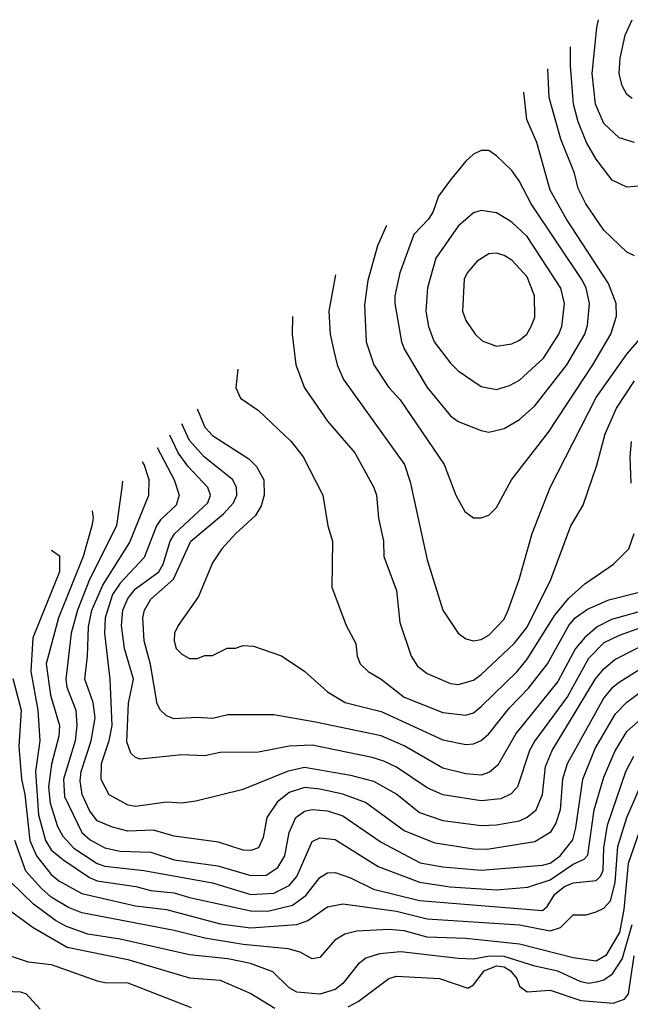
# Model space of a CAD drawing. Header units: inches. Extents: x 1793389 to 1900389, y 320802 to 470796.
# Tile 312 of 656: x 1827228 to 1828819, y 417143 to 419710. Entities that reach past the tile are written whole.
import ezdxf

# ---------------------------------------------------------------- set-up
doc = ezdxf.new("R2010")
doc.units = ezdxf.units.IN
doc.header["$MEASUREMENT"] = 0
doc.layers.add('B8421', color=7, linetype='Continuous')

msp = doc.modelspace()

# ---------------------------------------------------------------- linework, layer by layer
at = {"layer": 'B8421', "color": 2}
for points, elevation in [([(1828830, 419389.5), (1828790, 419402), (1828750, 419439.3), (1828728.3, 419490), (1828719.7, 419570), (1828731.5, 419690), (1828735.9, 419709.8)], 318), ([(1828824.1, 419504.1), (1828810, 419515.3), (1828797.5, 419537.5), (1828789.6, 419570), (1828792.3, 419610), (1828805.1, 419670), (1828823.7, 419710)], 314), ([(1828850, 419277.2), (1828810, 419273.2), (1828771.9, 419291.9), (1828762.7, 419302.7), (1828730, 419346), (1828704.7, 419390), (1828683.3, 419443.3), (1828671.1, 419490), (1828662.6, 419590), (1828663.2, 419639.2)], 322), ([(1828830, 419094), (1828810, 419104), (1828750, 419160.9), (1828702.9, 419230), (1828682.9, 419270), (1828673.3, 419310), (1828638.2, 419398.2), (1828607.3, 419507.3), (1828604.1, 419581.9)], 326), ([(1828183.3, 419173.6), (1828159.9, 419120.1), (1828134.9, 419030), (1828126.2, 418966.2), (1828130.4, 418870), (1828150.3, 418810.3), (1828190, 418750.8), (1828219.2, 418719.2), (1828334, 418550), (1828364, 418470), (1828387.5, 418427.5), (1828410, 418411.3), (1828430, 418411.3), (1828450, 418418), (1828470, 418438), (1828509.6, 418510.4), (1828605.6, 418634.4), (1828721.3, 418810), (1828767.8, 418890), (1828783.3, 418936.7), (1828781.6, 418970), (1828762, 419022), (1828653, 419190), (1828610, 419265.2), (1828575.1, 419390), (1828549.6, 419450), (1828541.2, 419520.9)], 330), ([(1828050.9, 419045.1), (1828033, 418950), (1828037.1, 418890), (1828046.2, 418846.2), (1828054.9, 418810), (1828071.9, 418771.9), (1828230.5, 418550), (1828245.1, 418505.1), (1828290, 418302), (1828330.8, 418170), (1828370.6, 418110.6), (1828390, 418096), (1828410, 418090.7), (1828430, 418094), (1828450, 418105.5), (1828490, 418147.3), (1828500.7, 418170), (1828529.5, 418250), (1828562.9, 418370), (1828609.7, 418490.3), (1828730, 418724.9), (1828810, 418838), (1828890, 418931)], 326), ([(1827938.9, 418936.5), (1827938, 418890), (1827947.7, 418810), (1827970.4, 418750.4), (1828030, 418662.8), (1828100.9, 418580.9), (1828150.6, 418490), (1828157.3, 418470), (1828163, 418410), (1828175.5, 418350), (1828176.3, 418310), (1828210, 418222), (1828218.5, 418138.5), (1828247.7, 418050), (1828264.4, 418024.4), (1828290, 418004.9), (1828350, 417978.8), (1828370, 417976.3), (1828410, 417988), (1828430, 418003), (1828516.5, 418083.5), (1828550, 418126), (1828611.6, 418250), (1828663.7, 418390), (1828695.9, 418444.1), (1828731.3, 418548.7), (1828753.3, 418630), (1828783.3, 418696.7), (1828830, 418768)], 322), ([(1827796.7, 418798.5), (1827791.3, 418750), (1827803.5, 418723.5), (1827850, 418691), (1827934.8, 418610), (1827966.8, 418570), (1828018, 418470), (1828030.8, 418390), (1828042.8, 418350), (1828041, 418230), (1828078.8, 418130), (1828103.5, 418083.5), (1828107.3, 418050), (1828114.8, 418030), (1828136, 418010), (1828170, 417990.6), (1828230, 417943.1), (1828330, 417903.1), (1828390, 417896.4), (1828410, 417903), (1828430, 417919.3), (1828524.2, 418010), (1828550, 418043), (1828622.6, 418157.4), (1828658.6, 418201.4), (1828700.8, 418239.2), (1828775.3, 418290), (1828815.3, 418330), (1828829, 418370)], 318), ([(1827690.5, 418695.5), (1827710, 418647.3), (1827730, 418625.5), (1827825.1, 418565.1), (1827845.1, 418545.1), (1827863.7, 418510), (1827865.3, 418470), (1827857.4, 418442.6), (1827842.6, 418417.4), (1827790, 418369), (1827754.8, 418330), (1827730, 418294), (1827694, 418206), (1827641, 418130), (1827631, 418110), (1827630.8, 418090), (1827636, 418070), (1827650, 418056), (1827670, 418044.7), (1827690, 418044.7), (1827710, 418052), (1827730, 418052), (1827768.9, 418071.1), (1827790, 418071.3), (1827810, 418078), (1827836.9, 418076.9), (1827910, 418051.3), (1827970.5, 418010.5), (1828030, 417957.3), (1828076, 417930), (1828170, 417906.3), (1828330, 417832.2), (1828390, 417820.4), (1828410, 417821.6), (1828430, 417830.4), (1828450, 417848.2), (1828504, 417916), (1828553.2, 417966.8), (1828603.5, 418030), (1828658.9, 418130), (1828675.1, 418150), (1828707, 418173), (1828762.6, 418197.4), (1828870, 418224.2)], 314), ([(1828870, 418173.6), (1828770, 418146.3), (1828732.7, 418127.3), (1828700.7, 418099.3), (1828676.4, 418070), (1828630, 417984.4), (1828521.3, 417850), (1828473.6, 417766.4), (1828452.4, 417747.6), (1828430, 417740.4), (1828390, 417743.7), (1828330, 417758.7), (1828230, 417817), (1828170, 417842.6), (1827998.7, 417878.7), (1827890, 417897.3), (1827770, 417897.3), (1827730, 417888), (1827690, 417890.7), (1827630, 417886.8), (1827610, 417894.8), (1827594.8, 417910), (1827586.4, 417926.4), (1827569.1, 418029.1), (1827552.2, 418090), (1827548.9, 418150), (1827553.4, 418170), (1827570, 418198.7), (1827628.6, 418251.4), (1827673.7, 418350), (1827758.6, 418421.4), (1827785.3, 418450), (1827794, 418470), (1827792.4, 418490), (1827783, 418510), (1827708.5, 418570), (1827670, 418612.4), (1827650.2, 418656.3)], 310), ([(1828870, 418133.2), (1828790, 418104.4), (1828750, 418084.9), (1828710, 418044.4), (1828654.8, 417945.2), (1828569.7, 417830), (1828555.9, 417804.1), (1828525.1, 417710), (1828508.3, 417691.7), (1828481.4, 417678.5), (1828430, 417673.4), (1828330, 417688.7), (1828290, 417706.7), (1828210, 417761.3), (1828176.3, 417776.3), (1828146.3, 417786.3), (1827990, 417818), (1827930, 417815.8), (1827850, 417800.5), (1827750, 417799.1), (1827710, 417790.7), (1827650, 417793), (1827542, 417782), (1827530, 417786), (1827517.5, 417797.5), (1827507.4, 417827.4), (1827511.8, 417928.2), (1827524.2, 417990), (1827500.8, 418070), (1827492.9, 418130), (1827496.9, 418170), (1827510, 418200.7), (1827530, 418226.3), (1827590.3, 418270), (1827602, 418290), (1827620.2, 418350), (1827631, 418369), (1827718.4, 418450), (1827724.9, 418470), (1827718.4, 418490), (1827665.9, 418545.9), (1827640.6, 418580.6), (1827619.2, 418626.3)], 306), ([(1827586.5, 418594.5), (1827630.3, 418510), (1827643.1, 418470), (1827635.6, 418444.4), (1827594.5, 418405.5), (1827584.2, 418390), (1827552.1, 418307.9), (1827490, 418241.1), (1827470, 418211.3), (1827450.2, 418150), (1827449.2, 418110), (1827462.6, 417990), (1827468.1, 417870), (1827460.2, 417830), (1827440.2, 417770), (1827439.5, 417730), (1827460.5, 417690), (1827510, 417662.4), (1827530, 417659.5), (1827610, 417670.4), (1827650, 417668), (1827686.8, 417673.2), (1827810, 417704), (1827928.6, 417751.4), (1827970, 417760.9), (1828090, 417740.3), (1828150, 417724.2), (1828210.2, 417690.2), (1828270, 417643.1), (1828330, 417622), (1828430, 417608.7), (1828470, 417610.3), (1828530, 417621.3), (1828550, 417630.4), (1828573.6, 417650), (1828589.7, 417690), (1828597.6, 417762.4), (1828615.4, 417804.6), (1828728.3, 417991.7), (1828750, 418017.6), (1828778.4, 418041.6), (1828884.4, 418095.6)], 302), ([(1828821.5, 418501.5), (1828818.4, 418570), (1828821.6, 418610)], 318), ([(1828910, 418057.4), (1828790, 417982), (1828770, 417966.4), (1828750, 417941.6), (1828654, 417770), (1828642.3, 417730), (1828636.4, 417650), (1828625.1, 417614.9), (1828609.7, 417590.3), (1828570, 417566.7), (1828446.1, 417546.1), (1828410, 417547.4), (1828310, 417562.6), (1828230, 417595.3), (1828129.1, 417669.1), (1828070.2, 417690.2), (1828010, 417704), (1827970, 417707.6), (1827930, 417694.9), (1827898.4, 417670), (1827871.6, 417630), (1827862, 417578), (1827850, 417551), (1827830, 417543.8), (1827810, 417544.9), (1827745.9, 417565.8), (1827630, 417581.3), (1827576.9, 417596.9), (1827510, 417593.7), (1827470, 417604.2), (1827430, 417621.3), (1827410, 417648), (1827390.3, 417690), (1827385.7, 417725.7), (1827388, 417750), (1827413.8, 417830), (1827424.4, 417890), (1827419.6, 417930), (1827398, 417990), (1827404.9, 418050), (1827406.9, 418126.9), (1827415.9, 418170), (1827444.3, 418235.7), (1827513.7, 418346.3), (1827564.4, 418470), (1827564.9, 418510), (1827551.8, 418550), (1827548.3, 418557.5)], 298), ([(1827495.5, 418506.3), (1827494, 418490), (1827480.3, 418390), (1827409.5, 418250.5), (1827378.8, 418170), (1827362.2, 418110), (1827347.9, 417990), (1827350.3, 417970), (1827374, 417910), (1827377.2, 417870), (1827372.2, 417830), (1827342.2, 417730), (1827344.6, 417684.6), (1827390.2, 417590.2), (1827411.1, 417571.1), (1827450, 417550.3), (1827490, 417542), (1827570, 417539.6), (1827630, 417519.6), (1827743.9, 417503.9), (1827830, 417478.3), (1827870, 417479.5), (1827900.9, 417499.1), (1827919.1, 417530), (1827929.8, 417590.2), (1827947.6, 417630), (1827970, 417646.4), (1827990, 417650.3), (1828030, 417646.7), (1828070, 417633.7), (1828170, 417565.3), (1828271.5, 417511.5), (1828330, 417500.9), (1828430, 417492.7), (1828590, 417505.2), (1828610, 417510.3), (1828635.8, 417530), (1828668.7, 417571.3), (1828677.1, 417602.9), (1828695.4, 417730), (1828727.3, 417810), (1828780, 417900), (1828809.8, 417930.2), (1828870, 417974.6)], 294), ([(1827416.4, 418429.6), (1827419.3, 418410), (1827415.8, 418390), (1827393.6, 418310), (1827329.1, 418150), (1827297.3, 418030), (1827308.4, 417948.4), (1827331.5, 417870), (1827330, 417842), (1827311, 417769), (1827302.9, 417710), (1827307, 417667), (1827326.6, 417606.6), (1827340.7, 417580.7), (1827368.7, 417550), (1827430, 417510.2), (1827450, 417502.4), (1827551.2, 417491.2), (1827730, 417459), (1827830, 417429.1), (1827890, 417432.6), (1827930, 417452), (1827950, 417475.5), (1827990, 417567.3), (1828010, 417576.4), (1828050, 417572.2), (1828162.2, 417502.2), (1828270, 417460.8), (1828349.2, 417449.2), (1828470, 417440.9), (1828552, 417448), (1828610, 417467.3), (1828670, 417507.9), (1828698.8, 417521.2), (1828708.5, 417531.5), (1828725.1, 417650), (1828750, 417734.8), (1828778.2, 417801.8), (1828810, 417854.4), (1828913.7, 417946.3)], 290), ([(1827310.6, 418326.9), (1827331.9, 418311.9), (1827331.8, 418270), (1827262.2, 418097.8), (1827257.2, 418010), (1827275.2, 417910), (1827280.2, 417830), (1827269.2, 417750), (1827276.8, 417636.8), (1827294.9, 417570), (1827310, 417545.3), (1827340.2, 417520.2), (1827410, 417472.9), (1827430, 417464.9), (1827530.2, 417450.2), (1827570, 417439), (1827630, 417433.6), (1827670, 417420.8), (1827830, 417386), (1827874.5, 417385.5), (1827938.5, 417401.5), (1827973.5, 417426.5), (1828010, 417473.4), (1828030, 417485.5), (1828050, 417486), (1828090, 417472.2), (1828150, 417443.1), (1828270, 417413.6), (1828590, 417387.2), (1828602.6, 417397.4), (1828622, 417430), (1828647.6, 417450), (1828670, 417459.5), (1828730, 417465.7), (1828742, 417478), (1828747.8, 417492.2), (1828749.8, 417550.2), (1828759.8, 417610), (1828807.1, 417750), (1828828.3, 417790)], 286), ([(1827210, 417992), (1827231.5, 417910), (1827225.3, 417814.7), (1827232.2, 417730), (1827241.5, 417690), (1827254.7, 417570), (1827271.4, 417530), (1827310, 417481.3), (1827330, 417464.6), (1827390, 417431.5), (1827530, 417399.6), (1827610, 417390.2), (1827750, 417352.7), (1827830, 417342.4), (1827950, 417350.3), (1827978.7, 417361.3), (1828030, 417396.4), (1828070, 417404.9), (1828210, 417385.5), (1828290, 417365.5), (1828530, 417350.2), (1828610, 417334.3), (1828636.8, 417343.2), (1828670, 417375.5), (1828703.7, 417376.3), (1828730, 417384), (1828750, 417393), (1828767.3, 417412.7), (1828779.4, 417460.6), (1828786.2, 417553.8), (1828809.8, 417630), (1828844.4, 417710)], 282), ([(1828854.8, 417630), (1828813, 417510), (1828802.2, 417390), (1828790.6, 417330), (1828755.1, 417270), (1828730, 417254.9), (1828670, 417263.6), (1828530, 417299.6), (1828390, 417314), (1828290, 417317.3), (1828230, 417334), (1828190, 417337.4), (1828106.3, 417333.7), (1828074.9, 417325.1), (1828049.3, 417310), (1828010, 417264.7), (1827990, 417261), (1827958.7, 417278.7), (1827927.3, 417287.3), (1827810, 417298.5), (1827710, 417314.7), (1827630, 417335.2), (1827390, 417380.8), (1827355.2, 417395.2), (1827310, 417422.3), (1827284.3, 417444.3), (1827244.2, 417490), (1827215.5, 417570)], 278), ([(1828822.8, 417350), (1828797.8, 417262.2), (1828770, 417219.5), (1828750, 417206), (1828730, 417200.2), (1828710, 417196.9), (1828690, 417200.9), (1828630, 417229.1), (1828570, 417241.7), (1828490, 417267.5), (1828451.8, 417268.3), (1828410, 417260.2), (1828370, 417261.7), (1828220.7, 417279.3), (1828165.7, 417274.3), (1828130, 417263), (1828110, 417247.7), (1828070, 417197.1), (1828050, 417181.1), (1828010, 417168.9), (1827950, 417174), (1827930, 417186), (1827887.3, 417227.3), (1827829.1, 417249.1), (1827770, 417261.5), (1827670, 417271.6), (1827490, 417312.7), (1827405.3, 417325.3), (1827350, 417345.2), (1827321.2, 417361.2), (1827263.8, 417403.8), (1827202.7, 417462.7)], 274), ([(1827182.2, 417402.2), (1827262.9, 417342.9), (1827351.2, 417291.2), (1827510, 417259.6), (1827670, 417212), (1827750, 417206), (1827830, 417170.4), (1827892.7, 417132.7)], 270), ([(1827190, 417273.4), (1827250, 417253.4), (1827310, 417246.4), (1827430, 417203.8), (1827450, 417199.3), (1827510, 417198.4), (1827674.6, 417134.6)], 266), ([(1828083.9, 417136.1), (1828109.4, 417150), (1828189.3, 417210), (1828210, 417216.4), (1828322, 417210), (1828395.1, 417184.9), (1828410, 417193.4), (1828437.7, 417230), (1828470, 417243.2), (1828490, 417240.2), (1828506.5, 417230), (1828523.1, 417210), (1828530.3, 417190.3), (1828550, 417175.5), (1828610, 417179.5), (1828690, 417152.6), (1828774.5, 417145.5), (1828803.9, 417156.1), (1828814, 417170), (1828828.9, 417268.9)], 270), ([(1827170, 417178), (1827230, 417175.5), (1827244.7, 417170), (1827281, 417130)], 262)]:
    msp.add_lwpolyline(points, dxfattribs=dict(at, elevation=elevation))
for points, elevation in [([(1828430, 419369), (1828410, 419359), (1828390, 419341.2), (1828350, 419292.7), (1828319.1, 419250), (1828305.5, 419210), (1828292.7, 419190), (1828254.4, 419150), (1828218.4, 419050), (1828204.9, 418990), (1828204.9, 418970), (1828222.4, 418870), (1828230.4, 418850), (1828290, 418750.7), (1828350, 418677.3), (1828370, 418662), (1828430, 418638.8), (1828450, 418634.8), (1828490, 418644), (1828530, 418667.7), (1828570, 418703), (1828653.3, 418810), (1828700.5, 418890), (1828707.2, 418912.8), (1828712.8, 418970), (1828704, 419010), (1828694.3, 419030), (1828560.5, 419230), (1828529.4, 419290), (1828510, 419317.2), (1828470, 419355.3), (1828450, 419368.7)], 334), ([(1828430, 419212.3), (1828410, 419206), (1828370, 419172), (1828311.9, 419088.1), (1828290.5, 419010.5), (1828286, 418950), (1828293, 418910), (1828308.2, 418870), (1828350, 418814), (1828370, 418794), (1828430, 418753.4), (1828470, 418745.5), (1828503.9, 418756.1), (1828530, 418770.5), (1828592.9, 418827.1), (1828633, 418890), (1828640.5, 418910), (1828647.8, 418970), (1828638, 419010), (1828550, 419145.1), (1828510, 419182), (1828470, 419206.6)], 338), ([(1828470, 419100.9), (1828450, 419099.3), (1828419.9, 419080.1), (1828394, 419050), (1828386.2, 419033.8), (1828382, 418950), (1828390, 418926), (1828414.8, 418890), (1828432.8, 418872.8), (1828470, 418859.1), (1828510, 418864.9), (1828530, 418874), (1828549.2, 418890), (1828560.9, 418910), (1828570, 418934), (1828569.5, 418990), (1828550, 419039.3), (1828510, 419082.7), (1828490, 419095.1)], 342)]:
    msp.add_lwpolyline(points, close=True, dxfattribs=dict(at, elevation=elevation))

doc.saveas('drawing.dxf')
